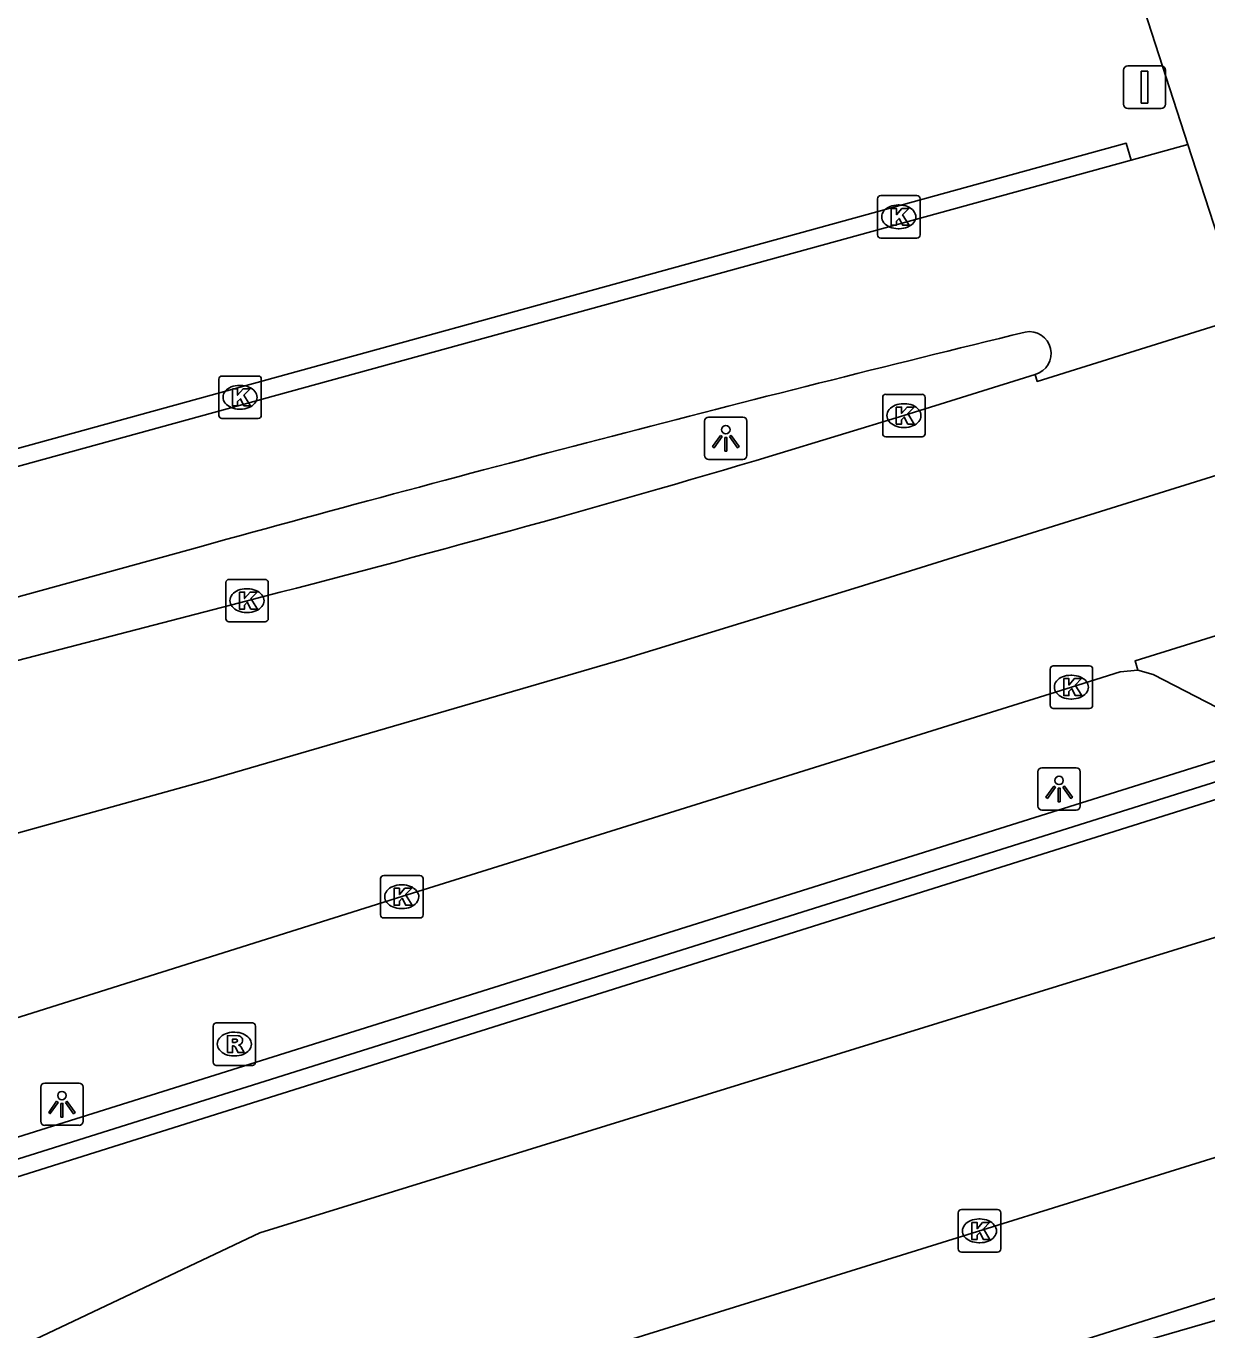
# Model space of a CAD drawing. Extents: x 160806 to 161707, y 383697 to 384148.
# Drawn here: x 161096.26 to 161124.06, y 383814.4 to 383845.1 of the extents above; entities that cross this region are included whole.
import ezdxf

# ---------------------------------------------------------------- set-up
doc = ezdxf.new("R2010")
doc.units = 0
for name, color, linetype in [('IMGEO_Fietspad_open', 7, 'Continuous'), ('IMGEO_Kolk', 7, 'Continuous'), ('IMGEO_Lichtpunt', 7, 'Continuous'), ('IMGEO_Muur', 7, 'Continuous'), ('IMGEO_OVBaan_gesloten', 7, 'Continuous'), ('IMGEO_Pand_overbouw', 7, 'Continuous'), ('IMGEO_Rijbaan_lokaal_gesloten', 7, 'Continuous'), ('IMGEO_Rijbaan_lokaal_open', 7, 'Continuous'), ('IMGEO_Rioolput', 7, 'Continuous'), ('IMGEO_Verkeersbordpaal', 7, 'Continuous'), ('IMGEO_Voetpad_open', 7, 'Continuous')]:
    doc.layers.add(name, color=color, linetype=linetype)

msp = doc.modelspace()

# ---------------------------------------------------------------- linework, layer by layer
at = {"layer": 'IMGEO_Fietspad_open'}
for points in [[(161144.535, 383829.881), (161143.378, 383829.517), (161137.853, 383827.844), (161137.621, 383827.772), (161128.937, 383825.088), (161128.689, 383825.011), (161101.758, 383816.687), (161087.844, 383810.094)], [(161096.549, 383808.578), (161109.484, 383813.862), (161130.105, 383820.279), (161130.359, 383820.358), (161139.098, 383823.078), (161139.325, 383823.149), (161140.997, 383823.669), (161145.931, 383825.141)]]:
    msp.add_lwpolyline(points, dxfattribs=at)
at = {"layer": 'IMGEO_Kolk'}
for p, q in [((161116.304, 383840.179), (161116.304, 383841.031)), ((161116.379, 383841.105), (161117.231, 383841.105)), ((161117.305, 383841.031), (161117.305, 383840.179)), ((161116.792, 383840.885), (161116.817, 383840.885)), ((161117.231, 383840.105), (161116.379, 383840.105)), ((161116.815, 383840.325), (161116.79, 383840.325)), ((161100.793, 383835.931), (161100.793, 383836.783)), ((161100.868, 383836.857), (161101.72, 383836.857)), ((161101.794, 383836.783), (161101.794, 383835.931)), ((161101.281, 383836.637), (161101.306, 383836.637)), ((161116.501, 383836.426), (161117.353, 383836.426)), ((161101.304, 383836.077), (161101.279, 383836.077)), ((161116.426, 383835.5), (161116.426, 383836.352)), ((161116.914, 383836.206), (161116.939, 383836.206)), ((161117.427, 383836.352), (161117.427, 383835.5)), ((161101.72, 383835.857), (161100.868, 383835.857)), ((161116.937, 383835.646), (161116.912, 383835.646)), ((161117.353, 383835.426), (161116.501, 383835.426)), ((161100.957, 383831.143), (161100.957, 383831.995)), ((161101.032, 383832.069), (161101.884, 383832.069)), ((161101.445, 383831.849), (161101.47, 383831.849)), ((161101.958, 383831.995), (161101.958, 383831.143)), ((161101.468, 383831.289), (161101.443, 383831.289)), ((161101.884, 383831.069), (161101.032, 383831.069)), ((161120.368, 383829.107), (161120.368, 383829.959)), ((161120.443, 383830.033), (161121.295, 383830.033)), ((161121.369, 383829.959), (161121.369, 383829.107)), ((161120.856, 383829.813), (161120.881, 383829.813)), ((161121.295, 383829.033), (161120.443, 383829.033)), ((161120.879, 383829.253), (161120.854, 383829.253)), ((161104.676, 383825.099), (161105.528, 383825.099)), ((161104.601, 383824.173), (161104.601, 383825.025)), ((161105.089, 383824.879), (161105.114, 383824.879)), ((161105.602, 383825.025), (161105.602, 383824.173)), ((161105.112, 383824.319), (161105.087, 383824.319)), ((161105.528, 383824.099), (161104.676, 383824.099)), ((161118.204, 383816.306), (161118.204, 383817.158)), ((161118.279, 383817.232), (161119.131, 383817.232)), ((161119.205, 383817.158), (161119.205, 383816.306)), ((161118.692, 383817.012), (161118.717, 383817.012)), ((161118.715, 383816.452), (161118.69, 383816.452)), ((161119.131, 383816.232), (161118.279, 383816.232))]:
    msp.add_line(p, q, dxfattribs=at)
for points in [[(161116.304, 383840.179), (161116.304, 383841.031)], [(161116.379, 383841.105), (161117.231, 383841.105)], [(161117.305, 383841.031), (161117.305, 383840.179)], [(161116.625, 383840.805), (161116.748, 383840.805), (161116.748, 383840.654), (161116.878, 383840.805), (161117.042, 383840.805), (161116.896, 383840.654), (161117.049, 383840.405), (161116.897, 383840.405), (161116.812, 383840.569), (161116.748, 383840.502), (161116.748, 383840.405), (161116.625, 383840.405), (161116.625, 383840.805)], [(161117.231, 383840.105), (161116.379, 383840.105)], [(161100.793, 383835.931), (161100.793, 383836.783)], [(161100.868, 383836.857), (161101.72, 383836.857)], [(161101.794, 383836.783), (161101.794, 383835.931)], [(161101.114, 383836.557), (161101.237, 383836.557), (161101.237, 383836.406), (161101.367, 383836.557), (161101.531, 383836.557), (161101.385, 383836.406), (161101.538, 383836.157), (161101.386, 383836.157), (161101.301, 383836.321), (161101.237, 383836.254), (161101.237, 383836.157), (161101.114, 383836.157), (161101.114, 383836.557)], [(161116.501, 383836.426), (161117.353, 383836.426)], [(161116.426, 383835.5), (161116.426, 383836.352)], [(161116.747, 383836.126), (161116.87, 383836.126), (161116.87, 383835.975), (161117, 383836.126), (161117.164, 383836.126), (161117.018, 383835.975), (161117.171, 383835.726), (161117.019, 383835.726), (161116.934, 383835.89), (161116.87, 383835.823), (161116.87, 383835.726), (161116.747, 383835.726), (161116.747, 383836.126)], [(161117.427, 383836.352), (161117.427, 383835.5)], [(161101.72, 383835.857), (161100.868, 383835.857)], [(161117.353, 383835.426), (161116.501, 383835.426)], [(161100.957, 383831.143), (161100.957, 383831.995)], [(161101.032, 383832.069), (161101.884, 383832.069)], [(161101.958, 383831.995), (161101.958, 383831.143)], [(161101.278, 383831.769), (161101.401, 383831.769), (161101.401, 383831.618), (161101.531, 383831.769), (161101.695, 383831.769), (161101.549, 383831.618), (161101.702, 383831.369), (161101.55, 383831.369), (161101.465, 383831.533), (161101.401, 383831.466), (161101.401, 383831.369), (161101.278, 383831.369), (161101.278, 383831.769)], [(161101.884, 383831.069), (161101.032, 383831.069)], [(161120.368, 383829.107), (161120.368, 383829.959)], [(161120.443, 383830.033), (161121.295, 383830.033)], [(161121.369, 383829.959), (161121.369, 383829.107)], [(161120.689, 383829.733), (161120.812, 383829.733), (161120.812, 383829.582), (161120.942, 383829.733), (161121.106, 383829.733), (161120.96, 383829.582), (161121.113, 383829.333), (161120.961, 383829.333), (161120.876, 383829.497), (161120.812, 383829.43), (161120.812, 383829.333), (161120.689, 383829.333), (161120.689, 383829.733)], [(161121.295, 383829.033), (161120.443, 383829.033)], [(161104.676, 383825.099), (161105.528, 383825.099)], [(161104.601, 383824.173), (161104.601, 383825.025)], [(161104.922, 383824.799), (161105.045, 383824.799), (161105.045, 383824.648), (161105.175, 383824.799), (161105.339, 383824.799), (161105.193, 383824.648), (161105.346, 383824.399), (161105.194, 383824.399), (161105.109, 383824.563), (161105.045, 383824.496), (161105.045, 383824.399), (161104.922, 383824.399), (161104.922, 383824.799)], [(161105.602, 383825.025), (161105.602, 383824.173)], [(161105.528, 383824.099), (161104.676, 383824.099)], [(161118.204, 383816.306), (161118.204, 383817.158)], [(161118.279, 383817.232), (161119.131, 383817.232)], [(161119.205, 383817.158), (161119.205, 383816.306)], [(161118.525, 383816.932), (161118.648, 383816.932), (161118.648, 383816.781), (161118.778, 383816.932), (161118.942, 383816.932), (161118.796, 383816.781), (161118.949, 383816.532), (161118.797, 383816.532), (161118.712, 383816.696), (161118.648, 383816.629), (161118.648, 383816.532), (161118.525, 383816.532), (161118.525, 383816.932)], [(161119.131, 383816.232), (161118.279, 383816.232)]]:
    msp.add_lwpolyline(points, dxfattribs=at)
for centre, start, end in [((161116.381, 383841.029), 91.552, 178.448), ((161116.381, 383841.029), 91.552, 178.448), ((161117.229, 383841.029), 1.552, 88.448), ((161117.229, 383841.029), 1.552, 88.448), ((161116.381, 383840.181), 181.552, 268.448), ((161116.381, 383840.181), 181.552, 268.448), ((161117.229, 383840.181), 271.552, 358.448), ((161117.229, 383840.181), 271.552, 358.448), ((161100.87, 383836.781), 91.552, 178.448), ((161100.87, 383836.781), 91.552, 178.448), ((161101.718, 383836.781), 1.552, 88.448), ((161101.718, 383836.781), 1.552, 88.448), ((161116.503, 383836.35), 91.552, 178.448), ((161116.503, 383836.35), 91.552, 178.448), ((161117.351, 383836.35), 1.552, 88.448), ((161117.351, 383836.35), 1.552, 88.448), ((161100.87, 383835.933), 181.552, 268.448), ((161100.87, 383835.933), 181.552, 268.448), ((161101.718, 383835.933), 271.552, 358.448), ((161101.718, 383835.933), 271.552, 358.448), ((161116.503, 383835.502), 181.552, 268.448), ((161116.503, 383835.502), 181.552, 268.448), ((161117.351, 383835.502), 271.552, 358.448), ((161117.351, 383835.502), 271.552, 358.448), ((161101.034, 383831.993), 91.552, 178.448), ((161101.034, 383831.993), 91.552, 178.448), ((161101.882, 383831.993), 1.552, 88.448), ((161101.882, 383831.993), 1.552, 88.448), ((161101.034, 383831.145), 181.552, 268.448), ((161101.034, 383831.145), 181.552, 268.448), ((161101.882, 383831.145), 271.552, 358.448), ((161101.882, 383831.145), 271.552, 358.448), ((161120.445, 383829.957), 91.552, 178.448), ((161120.445, 383829.957), 91.552, 178.448), ((161121.293, 383829.957), 1.552, 88.448), ((161121.293, 383829.957), 1.552, 88.448), ((161120.445, 383829.109), 181.552, 268.448), ((161120.445, 383829.109), 181.552, 268.448), ((161121.293, 383829.109), 271.552, 358.448), ((161121.293, 383829.109), 271.552, 358.448), ((161104.678, 383825.023), 91.552, 178.448), ((161104.678, 383825.023), 91.552, 178.448), ((161105.526, 383825.023), 1.552, 88.448), ((161105.526, 383825.023), 1.552, 88.448), ((161104.678, 383824.175), 181.552, 268.448), ((161104.678, 383824.175), 181.552, 268.448), ((161105.526, 383824.175), 271.552, 358.448), ((161105.526, 383824.175), 271.552, 358.448), ((161118.281, 383817.156), 91.552, 178.448), ((161118.281, 383817.156), 91.552, 178.448), ((161119.129, 383817.156), 1.552, 88.448), ((161119.129, 383817.156), 1.552, 88.448), ((161118.281, 383816.308), 181.552, 268.448), ((161118.281, 383816.308), 181.552, 268.448), ((161119.129, 383816.308), 271.552, 358.448), ((161119.129, 383816.308), 271.552, 358.448)]:
    msp.add_arc(centre, 0.0765, start, end, dxfattribs=at)
for centre, major_axis, ratio, start_param, end_param in [((161116.791, 383840.605), (-0.387, 0.002), 0.722429, 4.712389, 7.853982), ((161116.816, 383840.605), (-0.39, 0.002), 0.717154, 1.570796, 4.712389), ((161101.28, 383836.357), (-0.387, 0.002), 0.722429, 4.712389, 7.853982), ((161101.305, 383836.357), (-0.39, 0.002), 0.717154, 1.570796, 4.712389), ((161116.913, 383835.926), (-0.387, 0.002), 0.722429, 4.712389, 7.853982), ((161116.938, 383835.926), (-0.39, 0.002), 0.717154, 1.570796, 4.712389), ((161101.444, 383831.569), (-0.387, 0.002), 0.722429, 4.712389, 7.853982), ((161101.469, 383831.569), (-0.39, 0.002), 0.717154, 1.570796, 4.712389), ((161120.855, 383829.533), (-0.387, 0.002), 0.722429, 4.712389, 7.853982), ((161120.88, 383829.533), (-0.39, 0.002), 0.717154, 1.570796, 4.712389), ((161105.088, 383824.599), (-0.387, 0.002), 0.722429, 4.712389, 7.853982), ((161105.113, 383824.599), (-0.39, 0.002), 0.717154, 1.570796, 4.712389), ((161118.691, 383816.732), (-0.387, 0.002), 0.722429, 4.712389, 7.853982), ((161118.716, 383816.732), (-0.39, 0.002), 0.717154, 1.570796, 4.712389)]:
    msp.add_ellipse(centre, major_axis=major_axis, ratio=ratio, start_param=start_param, end_param=end_param, dxfattribs=at)
at = {"layer": 'IMGEO_Lichtpunt'}
for p, q in [((161112.233, 383835.796), (161112.233, 383834.989)), ((161112.233, 383835.796), (161112.233, 383834.989)), ((161113.135, 383835.891), (161112.327, 383835.891)), ((161113.135, 383835.891), (161112.327, 383835.891)), ((161113.229, 383834.989), (161113.229, 383835.796)), ((161113.229, 383834.989), (161113.229, 383835.796)), ((161112.327, 383834.895), (161113.135, 383834.895)), ((161112.327, 383834.895), (161113.135, 383834.895)), ((161120.081, 383827.54), (161120.081, 383826.733)), ((161120.081, 383827.54), (161120.081, 383826.733)), ((161120.983, 383827.635), (161120.175, 383827.635)), ((161120.983, 383827.635), (161120.175, 383827.635)), ((161121.077, 383826.733), (161121.077, 383827.54)), ((161121.077, 383826.733), (161121.077, 383827.54)), ((161120.175, 383826.639), (161120.983, 383826.639)), ((161120.175, 383826.639), (161120.983, 383826.639)), ((161096.601, 383820.118), (161096.601, 383819.311)), ((161096.601, 383820.118), (161096.601, 383819.311)), ((161097.503, 383820.213), (161096.695, 383820.213)), ((161097.503, 383820.213), (161096.695, 383820.213)), ((161097.597, 383819.311), (161097.597, 383820.118)), ((161097.597, 383819.311), (161097.597, 383820.118)), ((161096.695, 383819.217), (161097.503, 383819.217)), ((161096.695, 383819.217), (161097.503, 383819.217))]:
    msp.add_line(p, q, dxfattribs=at)
for points in [[(161112.607, 383835.46), (161112.646, 383835.432), (161112.458, 383835.17), (161112.42, 383835.197), (161112.607, 383835.46)], [(161112.709, 383835.412), (161112.756, 383835.412), (161112.756, 383835.09), (161112.709, 383835.09), (161112.709, 383835.412)], [(161112.819, 383835.432), (161112.857, 383835.459), (161113.044, 383835.197), (161113.005, 383835.169), (161112.819, 383835.432)], [(161120.455, 383827.204), (161120.494, 383827.176), (161120.306, 383826.914), (161120.268, 383826.941), (161120.455, 383827.204)], [(161120.667, 383827.176), (161120.705, 383827.203), (161120.892, 383826.941), (161120.853, 383826.913), (161120.667, 383827.176)], [(161120.557, 383827.156), (161120.604, 383827.156), (161120.604, 383826.834), (161120.557, 383826.834), (161120.557, 383827.156)], [(161096.975, 383819.782), (161097.014, 383819.754), (161096.826, 383819.492), (161096.788, 383819.519), (161096.975, 383819.782)], [(161097.077, 383819.734), (161097.124, 383819.734), (161097.124, 383819.412), (161097.077, 383819.412), (161097.077, 383819.734)], [(161097.187, 383819.754), (161097.225, 383819.781), (161097.412, 383819.519), (161097.373, 383819.491), (161097.187, 383819.754)]]:
    msp.add_lwpolyline(points, dxfattribs=at)
for centre in [(161112.732, 383835.594), (161120.58, 383827.338), (161097.1, 383819.916)]:
    msp.add_circle(centre, 0.0994, dxfattribs=at)
for centre, start, end in [((161112.327, 383835.796), 90, 180), ((161112.327, 383835.796), 90, 180), ((161113.135, 383835.796), 0, 90), ((161113.135, 383835.796), 0, 90), ((161112.327, 383834.989), 180, 270), ((161112.327, 383834.989), 180, 270), ((161113.135, 383834.989), 270, 0), ((161113.135, 383834.989), 270, 360), ((161120.175, 383827.54), 90, 180), ((161120.175, 383827.54), 90, 180), ((161120.983, 383827.54), 0, 90), ((161120.983, 383827.54), 0, 90), ((161120.175, 383826.733), 180, 270), ((161120.175, 383826.733), 180, 270), ((161120.983, 383826.733), 270, 0), ((161120.983, 383826.733), 270, 360), ((161096.695, 383820.118), 90, 180), ((161096.695, 383820.118), 90, 180), ((161097.503, 383820.118), 0, 90), ((161097.503, 383820.118), 0, 90), ((161096.695, 383819.311), 180, 270), ((161096.695, 383819.311), 180, 270), ((161097.503, 383819.311), 270, 0), ((161097.503, 383819.311), 270, 360)]:
    msp.add_arc(centre, 0.0946, start, end, dxfattribs=at)
at = {"layer": 'IMGEO_Muur'}
for points in [[(161143.213, 383833.254), (161141.367, 383832.68), (161136.784, 383831.256), (161136.551, 383831.172), (161126.303, 383827.946), (161126.056, 383827.868), (161125.992, 383827.848), (161125.46, 383827.681), (161086.399, 383815.384), (161086.504, 383814.998)], [(161085.782, 383815.715), (161125.481, 383828.183), (161125.792, 383828.281)], [(161117.397, 383812.973), (161128.047, 383816.337)]]:
    msp.add_lwpolyline(points, dxfattribs=at)
at = {"layer": 'IMGEO_OVBaan_gesloten'}
for points in [[(161080.212, 383816.06), (161080.507, 383817.662), (161081, 383819.203), (161081.74, 383820.251), (161082.788, 383821.423), (161084.584, 383822.638), (161086.795, 383823.519), (161094.8, 383825.75), (161100.542, 383827.341), (161110.326, 383830.192), (161115.848, 383831.883), (161124.542, 383834.598), (161132.962, 383837.214), (161141.444, 383839.88)], [(161124.928, 383838.252), (161120.065, 383836.729), (161120.017, 383836.894)], [(161120.017, 383836.894), (161116.927, 383835.925), (161113.829, 383834.987)], [(161136.291, 383834.484), (161122.368, 383830.155), (161122.432, 383829.933)], [(161101.458, 383831.568), (161092.45, 383829.226)], [(161122.432, 383829.933), (161122.015, 383829.891), (161120.869, 383829.535), (161105.102, 383824.601), (161096.267, 383821.815), (161090.294, 383819.951), (161089.252, 383819.566)]]:
    msp.add_lwpolyline(points, dxfattribs=at)
msp.add_arc((161024.375, 384134.569), 312.653, 284.2732, 286.62543, dxfattribs=at)
at = {"layer": 'IMGEO_Pand_overbouw'}
msp.add_lwpolyline([(161244.397, 383752.352), (161218.72, 383841.978), (161097.833, 383806.973), (161123.797, 383717.365)], close=True, dxfattribs=at)
at = {"layer": 'IMGEO_Rijbaan_lokaal_gesloten'}
for points in [[(161119.503, 383854.878), (161120.21, 383852.825), (161123.615, 383842.308)], [(161123.615, 383842.308), (161122.277, 383841.94)], [(161123.615, 383842.308), (161124.928, 383838.252)], [(161075.032, 383828.83), (161084.231, 383831.477), (161122.277, 383841.94)], [(161100.376, 383832.847), (161084.9, 383828.593), (161075.353, 383825.582)], [(161122.432, 383829.933), (161122.795, 383829.827), (161125.792, 383828.281)]]:
    msp.add_lwpolyline(points, dxfattribs=at)
for centre, radius, start, end in [((161275.347, 383199.747), 656.833, 103.700097, 105.449331), ((161119.88, 383837.389), 0.513, 285.4622, 100.9038)]:
    msp.add_arc(centre, radius, start, end, dxfattribs=at)
at = {"layer": 'IMGEO_Rijbaan_lokaal_open'}
msp.add_lwpolyline([(161122.277, 383841.94), (161122.163, 383842.339), (161090.4, 383833.597)], dxfattribs=at)
at = {"layer": 'IMGEO_Rioolput'}
for p, q in [((161100.658, 383820.703), (161100.658, 383821.555)), ((161100.733, 383821.629), (161101.585, 383821.629)), ((161101.146, 383821.409), (161101.171, 383821.409)), ((161101.659, 383821.555), (161101.659, 383820.703)), ((161101.169, 383820.849), (161101.144, 383820.849)), ((161101.585, 383820.629), (161100.733, 383820.629))]:
    msp.add_line(p, q, dxfattribs=at)
for points in [[(161100.658, 383820.703), (161100.658, 383821.555)], [(161100.733, 383821.629), (161101.585, 383821.629)], [(161101.659, 383821.555), (161101.659, 383820.703)], [(161101.247, 383821.327), (161100.995, 383821.329), (161100.995, 383820.929)], [(161100.995, 383820.929), (161101.119, 383820.929), (161101.119, 383821.091), (161101.13, 383821.091)], [(161101.173, 383821.248), (161101.119, 383821.248), (161101.119, 383821.167)], [(161101.119, 383821.167), (161101.171, 383821.167)], [(161101.177, 383821.062), (161101.248, 383820.929), (161101.388, 383820.929), (161101.323, 383821.055)], [(161101.585, 383820.629), (161100.733, 383820.629)]]:
    msp.add_lwpolyline(points, dxfattribs=at)
for centre, radius, start, end in [((161100.735, 383821.553), 0.0765, 91.552, 178.448), ((161100.735, 383821.553), 0.0765, 91.552, 178.448), ((161101.583, 383821.553), 0.0765, 1.552, 88.448), ((161101.583, 383821.553), 0.0765, 1.552, 88.448), ((161101.129, 383821.038), 0.0533, 26.0293, 88.6989), ((161101.155, 383821.356), 0.19, 274.7715, 282.9687), ((161101.179, 383821.152), 0.0964, 77.0061, 93.1865), ((161101.193, 383821.209), 0.0378, 276.6634, 79.6772), ((161101.246, 383821.217), 0.109, 350.3612, 89.416), ((161101.244, 383821.217), 0.112, 277.5842, 350.9817), ((161101.228, 383821.002), 0.108, 29.5134, 73.7905), ((161100.735, 383820.705), 0.0765, 181.552, 268.448), ((161100.735, 383820.705), 0.0765, 181.552, 268.448), ((161101.583, 383820.705), 0.0765, 271.552, 358.448), ((161101.583, 383820.705), 0.0765, 271.552, 358.448)]:
    msp.add_arc(centre, radius, start, end, dxfattribs=at)
for centre, major_axis, ratio, start_param, end_param in [((161101.145, 383821.129), (-0.387, 0.002), 0.722429, 4.712389, 7.853982), ((161101.17, 383821.129), (-0.39, 0.002), 0.717154, 1.570796, 4.712389)]:
    msp.add_ellipse(centre, major_axis=major_axis, ratio=ratio, start_param=start_param, end_param=end_param, dxfattribs=at)
at = {"layer": 'IMGEO_Verkeersbordpaal'}
for p, q in [((161122.196, 383844.156), (161122.986, 383844.156)), ((161122.986, 383844.156), (161122.196, 383844.156)), ((161122.096, 383843.256), (161122.096, 383844.056)), ((161122.096, 383844.056), (161122.096, 383843.256)), ((161123.086, 383844.056), (161123.086, 383843.256)), ((161123.086, 383843.256), (161123.086, 383844.056)), ((161122.986, 383843.156), (161122.196, 383843.156)), ((161122.196, 383843.156), (161122.986, 383843.156))]:
    msp.add_line(p, q, dxfattribs=at)
msp.add_lwpolyline([(161122.516, 383844.031), (161122.666, 383844.031), (161122.666, 383843.281), (161122.516, 383843.281), (161122.516, 383844.031)], dxfattribs=at)
for centre, start, end in [((161122.196, 383844.056), 90, 180), ((161122.196, 383844.056), 90, 180), ((161122.986, 383844.056), 0, 90), ((161122.986, 383844.056), 360, 90), ((161122.196, 383843.256), 180, 270), ((161122.196, 383843.256), 180, 270), ((161122.986, 383843.256), 270, 0), ((161122.986, 383843.256), 270, 0)]:
    msp.add_arc(centre, 0.1, start, end, dxfattribs=at)
at = {"layer": 'IMGEO_Voetpad_open'}
for points in [[(161086.504, 383814.998), (161125.587, 383827.301), (161141.486, 383832.294), (161143.333, 383832.867), (161143.213, 383833.254)], [(161117.397, 383812.973), (161128.047, 383816.337), (161128.761, 383816.562), (161140.029, 383820.121)]]:
    msp.add_lwpolyline(points, dxfattribs=at)

doc.saveas('drawing.dxf')
